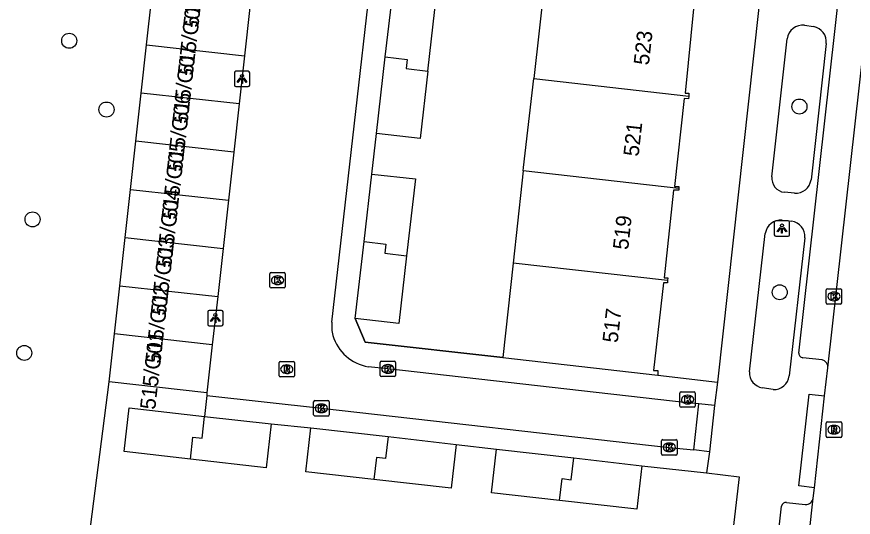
# Model space of a CAD drawing. Extents: x 161928 to 163055, y 386475 to 387428.
# Drawn here: x 162064.3 to 162118.7, y 387186.8 to 387219.4 of the extents above; entities that cross this region are included whole.
import ezdxf

# ---------------------------------------------------------------- set-up
doc = ezdxf.new("R2010")
doc.units = 0
for name, color, linetype in [('IMGEO_Boom', 7, 'Continuous'), ('IMGEO_Groenvoorziening', 7, 'Continuous'), ('IMGEO_Hek', 7, 'Continuous'), ('IMGEO_Kolk', 7, 'Continuous'), ('IMGEO_Lichtpunt', 7, 'Continuous'), ('IMGEO_Muur', 7, 'Continuous'), ('IMGEO_Pand', 7, 'Continuous'), ('IMGEO_Pand_nummerreeks', 7, 'Continuous'), ('IMGEO_Rijbaan_lokaal_open', 7, 'Continuous'), ('IMGEO_Rioolput', 7, 'Continuous'), ('IMGEO_Voetpad_open', 7, 'Continuous')]:
    doc.layers.add(name, color=color, linetype=linetype)

msp = doc.modelspace()

# ---------------------------------------------------------------- linework, layer by layer
at = {"layer": 'IMGEO_Boom'}
for centre in [(162067.701, 387217.819), (162115.218, 387213.535), (162070.128, 387213.341), (162065.315, 387206.188), (162113.936, 387201.441), (162064.776, 387197.492)]:
    msp.add_circle(centre, 0.489, dxfattribs=at)
at = {"layer": 'IMGEO_Groenvoorziening'}
msp.add_lwpolyline([(162068.587, 387182.257), (162070.297, 387195.615)], dxfattribs=at)
at = {"layer": 'IMGEO_Hek'}
msp.add_lwpolyline([(162068.587, 387182.257), (162070.297, 387195.615)], dxfattribs=at)
at = {"layer": 'IMGEO_Kolk'}
for p, q in [((162080.761, 387201.8), (162080.761, 387202.652)), ((162080.836, 387202.726), (162081.688, 387202.726)), ((162081.762, 387202.652), (162081.762, 387201.8)), ((162081.249, 387202.506), (162081.274, 387202.506)), ((162081.688, 387201.726), (162080.836, 387201.726)), ((162081.272, 387201.946), (162081.247, 387201.946)), ((162116.966, 387200.745), (162116.966, 387201.597)), ((162117.041, 387201.671), (162117.893, 387201.671)), ((162117.454, 387201.451), (162117.479, 387201.451)), ((162117.967, 387201.597), (162117.967, 387200.745)), ((162117.893, 387200.671), (162117.041, 387200.671)), ((162117.477, 387200.891), (162117.452, 387200.891)), ((162087.942, 387196.023), (162087.942, 387196.875)), ((162088.017, 387196.949), (162088.869, 387196.949)), ((162088.43, 387196.729), (162088.455, 387196.729)), ((162088.943, 387196.875), (162088.943, 387196.023)), ((162088.453, 387196.169), (162088.428, 387196.169)), ((162088.869, 387195.949), (162088.017, 387195.949)), ((162107.518, 387194.954), (162108.37, 387194.954)), ((162083.683, 387194.385), (162084.535, 387194.385)), ((162107.443, 387194.028), (162107.443, 387194.88)), ((162107.931, 387194.734), (162107.956, 387194.734)), ((162108.444, 387194.88), (162108.444, 387194.028)), ((162083.608, 387193.459), (162083.608, 387194.311)), ((162084.096, 387194.165), (162084.121, 387194.165)), ((162084.609, 387194.311), (162084.609, 387193.459)), ((162108.37, 387193.954), (162107.518, 387193.954)), ((162107.954, 387194.174), (162107.929, 387194.174)), ((162084.535, 387193.385), (162083.683, 387193.385)), ((162084.119, 387193.605), (162084.094, 387193.605)), ((162106.252, 387190.918), (162106.252, 387191.77)), ((162106.327, 387191.844), (162107.179, 387191.844)), ((162107.253, 387191.77), (162107.253, 387190.918)), ((162106.74, 387191.624), (162106.765, 387191.624)), ((162107.179, 387190.844), (162106.327, 387190.844)), ((162106.763, 387191.064), (162106.738, 387191.064))]:
    msp.add_line(p, q, dxfattribs=at)
for points in [[(162080.761, 387201.8), (162080.761, 387202.652)], [(162080.836, 387202.726), (162081.688, 387202.726)], [(162081.762, 387202.652), (162081.762, 387201.8)], [(162081.082, 387202.426), (162081.205, 387202.426), (162081.205, 387202.275), (162081.335, 387202.426), (162081.499, 387202.426), (162081.353, 387202.275), (162081.506, 387202.026), (162081.354, 387202.026), (162081.269, 387202.19), (162081.205, 387202.123), (162081.205, 387202.026), (162081.082, 387202.026), (162081.082, 387202.426)], [(162081.688, 387201.726), (162080.836, 387201.726)], [(162116.966, 387200.745), (162116.966, 387201.597)], [(162117.041, 387201.671), (162117.893, 387201.671)], [(162117.967, 387201.597), (162117.967, 387200.745)], [(162117.287, 387201.371), (162117.41, 387201.371), (162117.41, 387201.22), (162117.54, 387201.371), (162117.704, 387201.371), (162117.558, 387201.22), (162117.711, 387200.971), (162117.559, 387200.971), (162117.474, 387201.135), (162117.41, 387201.068), (162117.41, 387200.971), (162117.287, 387200.971), (162117.287, 387201.371)], [(162117.893, 387200.671), (162117.041, 387200.671)], [(162087.942, 387196.023), (162087.942, 387196.875)], [(162088.017, 387196.949), (162088.869, 387196.949)], [(162088.263, 387196.649), (162088.386, 387196.649), (162088.386, 387196.498), (162088.516, 387196.649), (162088.68, 387196.649), (162088.534, 387196.498), (162088.687, 387196.249), (162088.535, 387196.249), (162088.45, 387196.413), (162088.386, 387196.346), (162088.386, 387196.249), (162088.263, 387196.249), (162088.263, 387196.649)], [(162088.943, 387196.875), (162088.943, 387196.023)], [(162088.869, 387195.949), (162088.017, 387195.949)], [(162107.518, 387194.954), (162108.37, 387194.954)], [(162083.683, 387194.385), (162084.535, 387194.385)], [(162107.443, 387194.028), (162107.443, 387194.88)], [(162107.764, 387194.654), (162107.887, 387194.654), (162107.887, 387194.503), (162108.017, 387194.654), (162108.181, 387194.654), (162108.035, 387194.503), (162108.188, 387194.254), (162108.036, 387194.254), (162107.951, 387194.418), (162107.887, 387194.351), (162107.887, 387194.254), (162107.764, 387194.254), (162107.764, 387194.654)], [(162108.444, 387194.88), (162108.444, 387194.028)], [(162083.608, 387193.459), (162083.608, 387194.311)], [(162083.929, 387194.085), (162084.052, 387194.085), (162084.052, 387193.934), (162084.182, 387194.085), (162084.346, 387194.085), (162084.2, 387193.934), (162084.353, 387193.685), (162084.201, 387193.685), (162084.116, 387193.849), (162084.052, 387193.782), (162084.052, 387193.685), (162083.929, 387193.685), (162083.929, 387194.085)], [(162084.609, 387194.311), (162084.609, 387193.459)], [(162108.37, 387193.954), (162107.518, 387193.954)], [(162084.535, 387193.385), (162083.683, 387193.385)], [(162106.252, 387190.918), (162106.252, 387191.77)], [(162106.327, 387191.844), (162107.179, 387191.844)], [(162107.253, 387191.77), (162107.253, 387190.918)], [(162106.573, 387191.544), (162106.696, 387191.544), (162106.696, 387191.393), (162106.826, 387191.544), (162106.99, 387191.544), (162106.844, 387191.393), (162106.997, 387191.144), (162106.845, 387191.144), (162106.76, 387191.308), (162106.696, 387191.241), (162106.696, 387191.144), (162106.573, 387191.144), (162106.573, 387191.544)], [(162107.179, 387190.844), (162106.327, 387190.844)]]:
    msp.add_lwpolyline(points, dxfattribs=at)
for centre, start, end in [((162080.838, 387202.65), 91.552, 178.448), ((162080.838, 387202.65), 91.552, 178.448), ((162081.686, 387202.65), 1.552, 88.448), ((162081.686, 387202.65), 1.552, 88.448), ((162080.838, 387201.802), 181.552, 268.448), ((162080.838, 387201.802), 181.552, 268.448), ((162081.686, 387201.802), 271.552, 358.448), ((162081.686, 387201.802), 271.552, 358.448), ((162117.043, 387201.595), 91.552, 178.448), ((162117.043, 387201.595), 91.552, 178.448), ((162117.891, 387201.595), 1.552, 88.448), ((162117.891, 387201.595), 1.552, 88.448), ((162117.043, 387200.747), 181.552, 268.448), ((162117.043, 387200.747), 181.552, 268.448), ((162117.891, 387200.747), 271.552, 358.448), ((162117.891, 387200.747), 271.552, 358.448), ((162088.019, 387196.873), 91.552, 178.448), ((162088.019, 387196.873), 91.552, 178.448), ((162088.867, 387196.873), 1.552, 88.448), ((162088.867, 387196.873), 1.552, 88.448), ((162088.019, 387196.025), 181.552, 268.448), ((162088.019, 387196.025), 181.552, 268.448), ((162088.867, 387196.025), 271.552, 358.448), ((162088.867, 387196.025), 271.552, 358.448), ((162107.52, 387194.878), 91.552, 178.448), ((162107.52, 387194.878), 91.552, 178.448), ((162108.368, 387194.878), 1.552, 88.448), ((162108.368, 387194.878), 1.552, 88.448), ((162083.685, 387194.309), 91.552, 178.448), ((162083.685, 387194.309), 91.552, 178.448), ((162084.533, 387194.309), 1.552, 88.448), ((162084.533, 387194.309), 1.552, 88.448), ((162107.52, 387194.03), 181.552, 268.448), ((162107.52, 387194.03), 181.552, 268.448), ((162108.368, 387194.03), 271.552, 358.448), ((162108.368, 387194.03), 271.552, 358.448), ((162083.685, 387193.461), 181.552, 268.448), ((162083.685, 387193.461), 181.552, 268.448), ((162084.533, 387193.461), 271.552, 358.448), ((162084.533, 387193.461), 271.552, 358.448), ((162106.329, 387191.768), 91.552, 178.448), ((162106.329, 387191.768), 91.552, 178.448), ((162107.177, 387191.768), 1.552, 88.448), ((162107.177, 387191.768), 1.552, 88.448), ((162106.329, 387190.92), 181.552, 268.448), ((162106.329, 387190.92), 181.552, 268.448), ((162107.177, 387190.92), 271.552, 358.448), ((162107.177, 387190.92), 271.552, 358.448)]:
    msp.add_arc(centre, 0.0765, start, end, dxfattribs=at)
for centre, major_axis, ratio, start_param, end_param in [((162081.248, 387202.226), (-0.387, 0.002), 0.722429, 4.712389, 7.853982), ((162081.273, 387202.226), (-0.39, 0.002), 0.717154, 1.570796, 4.712389), ((162117.453, 387201.171), (-0.387, 0.002), 0.722429, 4.712389, 7.853982), ((162117.478, 387201.171), (-0.39, 0.002), 0.717154, 1.570796, 4.712389), ((162088.429, 387196.449), (-0.387, 0.002), 0.722429, 4.712389, 7.853982), ((162088.454, 387196.449), (-0.39, 0.002), 0.717154, 1.570796, 4.712389), ((162107.93, 387194.454), (-0.387, 0.002), 0.722429, 4.712389, 7.853982), ((162107.955, 387194.454), (-0.39, 0.002), 0.717154, 1.570796, 4.712389), ((162084.095, 387193.885), (-0.387, 0.002), 0.722429, 4.712389, 7.853982), ((162084.12, 387193.885), (-0.39, 0.002), 0.717154, 1.570796, 4.712389), ((162106.739, 387191.344), (-0.387, 0.002), 0.722429, 4.712389, 7.853982), ((162106.764, 387191.344), (-0.39, 0.002), 0.717154, 1.570796, 4.712389)]:
    msp.add_ellipse(centre, major_axis=major_axis, ratio=ratio, start_param=start_param, end_param=end_param, dxfattribs=at)
at = {"layer": 'IMGEO_Lichtpunt'}
for p, q in [((162078.449, 387215.735), (162078.449, 387214.928)), ((162078.449, 387215.735), (162078.449, 387214.928)), ((162079.351, 387215.83), (162078.543, 387215.83)), ((162079.351, 387215.83), (162078.543, 387215.83)), ((162079.445, 387214.928), (162079.445, 387215.735)), ((162079.445, 387214.928), (162079.445, 387215.735)), ((162078.543, 387214.834), (162079.351, 387214.834)), ((162078.543, 387214.834), (162079.351, 387214.834)), ((162113.581, 387205.995), (162113.581, 387205.188)), ((162113.581, 387205.995), (162113.581, 387205.188)), ((162114.483, 387206.09), (162113.675, 387206.09)), ((162114.483, 387206.09), (162113.675, 387206.09)), ((162114.577, 387205.188), (162114.577, 387205.995)), ((162114.577, 387205.188), (162114.577, 387205.995)), ((162113.675, 387205.094), (162114.483, 387205.094)), ((162113.675, 387205.094), (162114.483, 387205.094)), ((162076.715, 387200.161), (162076.715, 387199.354)), ((162076.715, 387200.161), (162076.715, 387199.354)), ((162077.617, 387200.256), (162076.809, 387200.256)), ((162077.617, 387200.256), (162076.809, 387200.256)), ((162077.711, 387199.354), (162077.711, 387200.161)), ((162077.711, 387199.354), (162077.711, 387200.161)), ((162076.809, 387199.26), (162077.617, 387199.26)), ((162076.809, 387199.26), (162077.617, 387199.26))]:
    msp.add_line(p, q, dxfattribs=at)
for points in [[(162078.823, 387215.399), (162078.862, 387215.371), (162078.674, 387215.109), (162078.636, 387215.136), (162078.823, 387215.399)], [(162078.925, 387215.351), (162078.972, 387215.351), (162078.972, 387215.029), (162078.925, 387215.029), (162078.925, 387215.351)], [(162079.035, 387215.371), (162079.073, 387215.398), (162079.26, 387215.136), (162079.221, 387215.108), (162079.035, 387215.371)], [(162113.955, 387205.659), (162113.994, 387205.631), (162113.806, 387205.369), (162113.768, 387205.396), (162113.955, 387205.659)], [(162114.057, 387205.611), (162114.104, 387205.611), (162114.104, 387205.289), (162114.057, 387205.289), (162114.057, 387205.611)], [(162114.167, 387205.631), (162114.205, 387205.658), (162114.392, 387205.396), (162114.353, 387205.368), (162114.167, 387205.631)], [(162077.089, 387199.825), (162077.128, 387199.797), (162076.94, 387199.535), (162076.902, 387199.562), (162077.089, 387199.825)], [(162077.301, 387199.797), (162077.339, 387199.824), (162077.526, 387199.562), (162077.487, 387199.534), (162077.301, 387199.797)], [(162077.191, 387199.777), (162077.238, 387199.777), (162077.238, 387199.455), (162077.191, 387199.455), (162077.191, 387199.777)]]:
    msp.add_lwpolyline(points, dxfattribs=at)
for centre in [(162078.948, 387215.533), (162114.08, 387205.793), (162077.214, 387199.959)]:
    msp.add_circle(centre, 0.0994, dxfattribs=at)
for centre, start, end in [((162078.543, 387215.735), 90, 180), ((162078.543, 387215.735), 90, 180), ((162079.351, 387215.735), 0, 90), ((162079.351, 387215.735), 0, 90), ((162078.543, 387214.928), 180, 270), ((162078.543, 387214.928), 180, 270), ((162079.351, 387214.928), 270, 0), ((162079.351, 387214.928), 270, 360), ((162113.675, 387205.995), 90, 180), ((162113.675, 387205.995), 90, 180), ((162114.483, 387205.995), 0, 90), ((162114.483, 387205.995), 0, 90), ((162113.675, 387205.188), 180, 270), ((162113.675, 387205.188), 180, 270), ((162114.483, 387205.188), 270, 0), ((162114.483, 387205.188), 270, 360), ((162076.809, 387200.161), 90, 180), ((162076.809, 387200.161), 90, 180), ((162077.617, 387200.161), 0, 90), ((162077.617, 387200.161), 0, 90), ((162076.809, 387199.354), 180, 270), ((162076.809, 387199.354), 180, 270), ((162077.617, 387199.354), 270, 0), ((162077.617, 387199.354), 270, 360)]:
    msp.add_arc(centre, 0.0946, start, end, dxfattribs=at)
at = {"layer": 'IMGEO_Muur'}
for points in [[(162086.313, 387199.742), (162086.952, 387198.198), (162095.919, 387197.192)], [(162104.967, 387190.151), (162109.166, 387189.675)], [(162109.166, 387189.675), (162111.295, 387189.434), (162110.193, 387179.937)]]:
    msp.add_lwpolyline(points, dxfattribs=at)
at = {"layer": 'IMGEO_Pand'}
for points in [[(162088.269, 387216.764), (162088.772, 387221.155)], [(162091.036, 387215.843), (162091.607, 387220.831), (162088.772, 387221.155)], [(162098.61, 387221.387), (162097.925, 387215.356)], [(162072.738, 387217.553), (162073.087, 387220.69)], [(162079.459, 387219.98), (162079.11, 387216.844)], [(162108.653, 387220.255), (162108.648, 387220.107), (162108.356, 387220.117), (162107.786, 387214.406), (162108.02, 387214.398), (162108.013, 387214.22)], [(162072.389, 387214.417), (162072.738, 387217.553)], [(162072.738, 387217.553), (162079.11, 387216.844)], [(162079.11, 387216.844), (162078.76, 387213.707)], [(162087.699, 387211.782), (162088.269, 387216.764)], [(162088.269, 387216.764), (162089.687, 387216.602), (162089.619, 387216.005), (162091.036, 387215.843)], [(162091.036, 387215.843), (162090.534, 387211.457), (162087.699, 387211.782)], [(162097.243, 387209.344), (162097.268, 387209.568), (162097.925, 387215.356)], [(162097.925, 387215.356), (162108.013, 387214.22)], [(162072.04, 387211.28), (162072.389, 387214.417)], [(162078.76, 387213.707), (162072.389, 387214.417)], [(162108.013, 387214.22), (162108.007, 387214.042), (162107.718, 387214.052), (162107.092, 387208.333), (162107.381, 387208.322), (162107.377, 387208.202)], [(162078.76, 387213.707), (162078.411, 387210.571)], [(162071.691, 387208.144), (162072.04, 387211.28)], [(162078.411, 387210.571), (162072.04, 387211.28)], [(162078.411, 387210.571), (162078.062, 387207.434)], [(162086.885, 387204.741), (162087.389, 387209.143)], [(162087.389, 387209.143), (162090.232, 387208.818), (162089.66, 387203.819)], [(162097.243, 387209.344), (162097.157, 387208.548), (162096.59, 387203.345)], [(162107.377, 387208.202), (162097.243, 387209.344)], [(162071.342, 387205.007), (162071.691, 387208.144)], [(162071.691, 387208.144), (162078.062, 387207.434)], [(162107.377, 387208.202), (162107.373, 387208.087), (162107.033, 387208.099), (162106.417, 387202.384), (162106.647, 387202.375), (162106.641, 387202.212)], [(162078.062, 387207.434), (162077.713, 387204.298)], [(162070.993, 387201.87), (162071.342, 387205.007)], [(162071.342, 387205.007), (162077.713, 387204.298)], [(162086.313, 387199.742), (162086.885, 387204.741)], [(162086.885, 387204.741), (162088.307, 387204.578), (162088.238, 387203.981), (162089.66, 387203.819)], [(162077.713, 387204.298), (162077.363, 387201.161)], [(162089.66, 387203.819), (162089.156, 387199.417), (162086.313, 387199.742)], [(162096.59, 387203.345), (162095.919, 387197.192)], [(162106.641, 387202.212), (162096.59, 387203.345)], [(162106.641, 387202.212), (162106.635, 387202.049), (162106.364, 387202.058), (162105.728, 387196.356), (162106.01, 387196.345), (162105.999, 387196.053)], [(162070.644, 387198.734), (162070.993, 387201.87)], [(162070.993, 387201.87), (162077.363, 387201.161)], [(162077.363, 387201.161), (162077.014, 387198.025)], [(162070.297, 387195.615), (162070.644, 387198.734)], [(162077.014, 387198.025), (162070.644, 387198.734)], [(162077.014, 387198.025), (162076.665, 387194.888)], [(162095.919, 387197.192), (162105.999, 387196.053)], [(162076.665, 387194.888), (162070.297, 387195.615)], [(162075.594, 387190.582), (162071.273, 387191.076), (162071.599, 387193.922), (162076.508, 387193.36)], [(162075.594, 387190.582), (162075.757, 387192.005), (162076.354, 387191.936), (162076.508, 387193.36)], [(162076.508, 387193.36), (162080.836, 387192.865)], [(162080.836, 387192.865), (162080.51, 387190.019), (162075.594, 387190.582)], [(162087.526, 387189.254), (162083.103, 387189.76), (162083.43, 387192.62)], [(162083.43, 387192.62), (162088.45, 387192.046)], [(162088.45, 387192.046), (162088.287, 387190.616), (162087.69, 387190.684), (162087.526, 387189.254)], [(162088.45, 387192.046), (162092.876, 387191.539)], [(162092.876, 387191.539), (162092.549, 387188.68), (162087.526, 387189.254)], [(162099.609, 387187.884), (162095.175, 387188.391), (162095.5, 387191.234)], [(162095.5, 387191.234), (162100.53, 387190.659)], [(162099.609, 387187.884), (162099.771, 387189.306), (162100.368, 387189.238), (162100.53, 387190.659)], [(162100.53, 387190.659), (162104.967, 387190.151)], [(162104.967, 387190.151), (162104.642, 387187.308), (162099.609, 387187.884)]]:
    msp.add_lwpolyline(points, dxfattribs=at)
at = {"layer": 'IMGEO_Rijbaan_lokaal_open'}
for points in [[(162117.072, 387196.521), (162123.558, 387254.485), (162123.853, 387257.116)], [(162084.801, 387199.489), (162088.807, 387234.762), (162081.205, 387235.663)], [(162108.67, 387194.184), (162107.906, 387194.252), (162088.443, 387196.449), (162087.159, 387196.59)], [(162116.857, 387194.692), (162117.072, 387196.521)], [(162076.665, 387194.888), (162076.647, 387194.71)], [(162076.647, 387194.71), (162084.109, 387193.885), (162106.753, 387191.344), (162108.358, 387191.174)], [(162116.195, 387188.705), (162116.857, 387194.692)], [(162108.358, 387191.174), (162108.67, 387194.184)], [(162109.7, 387194.065), (162108.67, 387194.184)], [(162109.7, 387194.065), (162109.367, 387191.043)], [(162109.367, 387191.043), (162108.358, 387191.174)], [(162116.121, 387188.038), (162116.195, 387188.705)], [(162114.042, 387169.308), (162116.121, 387188.038)]]:
    msp.add_lwpolyline(points, dxfattribs=at)
for centre, radius, start, end in [((162087.262, 387199.214), 2.476, 173.626, 193.8796), ((162087.652, 387199.468), 2.92, 196.8812, 260.2797)]:
    msp.add_arc(centre, radius, start, end, dxfattribs=at)
at = {"layer": 'IMGEO_Rioolput'}
for p, q in [((162081.36, 387196.007), (162081.36, 387196.859)), ((162081.435, 387196.933), (162082.287, 387196.933)), ((162081.848, 387196.713), (162081.873, 387196.713)), ((162082.361, 387196.859), (162082.361, 387196.007)), ((162081.871, 387196.153), (162081.846, 387196.153)), ((162082.287, 387195.933), (162081.435, 387195.933)), ((162116.967, 387192.069), (162116.967, 387192.921)), ((162117.042, 387192.995), (162117.894, 387192.995)), ((162117.455, 387192.775), (162117.48, 387192.775)), ((162117.968, 387192.921), (162117.968, 387192.069)), ((162117.478, 387192.215), (162117.453, 387192.215)), ((162117.894, 387191.995), (162117.042, 387191.995))]:
    msp.add_line(p, q, dxfattribs=at)
for points in [[(162081.36, 387196.007), (162081.36, 387196.859)], [(162081.435, 387196.933), (162082.287, 387196.933)], [(162081.949, 387196.631), (162081.697, 387196.633), (162081.697, 387196.233)], [(162081.875, 387196.552), (162081.821, 387196.552), (162081.821, 387196.471)], [(162082.361, 387196.859), (162082.361, 387196.007)], [(162081.697, 387196.233), (162081.821, 387196.233), (162081.821, 387196.395), (162081.832, 387196.395)], [(162081.821, 387196.471), (162081.873, 387196.471)], [(162081.879, 387196.366), (162081.95, 387196.233), (162082.09, 387196.233), (162082.025, 387196.359)], [(162082.287, 387195.933), (162081.435, 387195.933)], [(162116.967, 387192.069), (162116.967, 387192.921)], [(162117.042, 387192.995), (162117.894, 387192.995)], [(162117.968, 387192.921), (162117.968, 387192.069)], [(162117.556, 387192.693), (162117.304, 387192.695), (162117.304, 387192.295)], [(162117.304, 387192.295), (162117.428, 387192.295), (162117.428, 387192.457), (162117.439, 387192.457)], [(162117.482, 387192.614), (162117.428, 387192.614), (162117.428, 387192.533)], [(162117.428, 387192.533), (162117.48, 387192.533)], [(162117.486, 387192.428), (162117.557, 387192.295), (162117.697, 387192.295), (162117.632, 387192.421)], [(162117.894, 387191.995), (162117.042, 387191.995)]]:
    msp.add_lwpolyline(points, dxfattribs=at)
for centre, radius, start, end in [((162081.437, 387196.857), 0.0765, 91.552, 178.448), ((162081.437, 387196.857), 0.0765, 91.552, 178.448), ((162081.881, 387196.456), 0.0964, 77.0061, 93.1865), ((162081.895, 387196.513), 0.0378, 276.6634, 79.6772), ((162081.948, 387196.521), 0.109, 350.3612, 89.416), ((162082.285, 387196.857), 0.0765, 1.552, 88.448), ((162082.285, 387196.857), 0.0765, 1.552, 88.448), ((162081.437, 387196.009), 0.0765, 181.552, 268.448), ((162081.437, 387196.009), 0.0765, 181.552, 268.448), ((162081.831, 387196.342), 0.0533, 26.0293, 88.6989), ((162081.857, 387196.66), 0.19, 274.7715, 282.9687), ((162081.946, 387196.521), 0.112, 277.5842, 350.9817), ((162081.93, 387196.306), 0.108, 29.5134, 73.7905), ((162082.285, 387196.009), 0.0765, 271.552, 358.448), ((162082.285, 387196.009), 0.0765, 271.552, 358.448), ((162117.044, 387192.919), 0.0765, 91.552, 178.448), ((162117.044, 387192.919), 0.0765, 91.552, 178.448), ((162117.892, 387192.919), 0.0765, 1.552, 88.448), ((162117.892, 387192.919), 0.0765, 1.552, 88.448), ((162117.438, 387192.404), 0.0533, 26.0293, 88.6989), ((162117.464, 387192.722), 0.19, 274.7715, 282.9687), ((162117.488, 387192.518), 0.0964, 77.0061, 93.1865), ((162117.502, 387192.575), 0.0378, 276.6634, 79.6772), ((162117.555, 387192.583), 0.109, 350.3612, 89.416), ((162117.553, 387192.583), 0.112, 277.5842, 350.9817), ((162117.537, 387192.368), 0.108, 29.5134, 73.7905), ((162117.044, 387192.071), 0.0765, 181.552, 268.448), ((162117.044, 387192.071), 0.0765, 181.552, 268.448), ((162117.892, 387192.071), 0.0765, 271.552, 358.448), ((162117.892, 387192.071), 0.0765, 271.552, 358.448)]:
    msp.add_arc(centre, radius, start, end, dxfattribs=at)
for centre, major_axis, ratio, start_param, end_param in [((162081.847, 387196.433), (-0.387, 0.002), 0.722429, 4.712389, 7.853982), ((162081.872, 387196.433), (-0.39, 0.002), 0.717154, 1.570796, 4.712389), ((162117.454, 387192.495), (-0.387, 0.002), 0.722429, 4.712389, 7.853982), ((162117.479, 387192.495), (-0.39, 0.002), 0.717154, 1.570796, 4.712389)]:
    msp.add_ellipse(centre, major_axis=major_axis, ratio=ratio, start_param=start_param, end_param=end_param, dxfattribs=at)
at = {"layer": 'IMGEO_Voetpad_open'}
for points in [[(162115.182, 387197.475), (162121.574, 387254.719), (162121.808, 387256.578)], [(162113.903, 387232.017), (162109.887, 387195.59)], [(162115.546, 387218.826), (162116.137, 387218.741)], [(162113.429, 387208.967), (162114.421, 387217.954)], [(162116.96, 387217.638), (162115.973, 387208.764)], [(162087.389, 387209.143), (162087.699, 387211.782)], [(162114.899, 387207.903), (162114.239, 387207.95)], [(162114.089, 387206.133), (162114.704, 387206.069)], [(162111.964, 387196.251), (162112.998, 387205.271)], [(162115.566, 387204.997), (162114.545, 387195.999)], [(162095.919, 387197.192), (162086.952, 387198.198), (162086.313, 387199.742)], [(162116.691, 387197.047), (162115.441, 387197.18)], [(162105.999, 387196.053), (162109.887, 387195.59)], [(162109.887, 387195.59), (162109.7, 387194.065)], [(162113.507, 387195.116), (162112.804, 387195.219)], [(162076.647, 387194.71), (162076.508, 387193.36)], [(162116.195, 387188.705), (162115.17, 387188.837), (162115.85, 387194.803), (162116.857, 387194.692)], [(162080.836, 387192.865), (162083.43, 387192.62)], [(162092.876, 387191.539), (162095.5, 387191.234)], [(162109.367, 387191.043), (162109.166, 387189.675)], [(162104.967, 387190.151), (162109.166, 387189.675)], [(162109.166, 387189.675), (162111.295, 387189.434), (162110.193, 387179.937), (162109.099, 387169.955), (162108.814, 387167.351), (162108.8, 387167.253), (162108.763, 387167.071), (162108.709, 387166.894), (162108.639, 387166.722), (162108.555, 387166.557), (162108.456, 387166.401), (162108.343, 387166.254), (162108.218, 387166.117), (162108.081, 387165.992), (162107.934, 387165.88)], [(162112.13, 387170.209), (162112.905, 387177.165), (162114.06, 387187.522)], [(162114.374, 387187.755), (162115.6, 387187.627)]]:
    msp.add_lwpolyline(points, dxfattribs=at)
for centre, radius, start, end in [((162115.443, 387217.797), 1.034, 84.2752, 171.2842), ((162115.965, 387217.754), 1.002, 353.3468, 80.1098), ((162114.351, 387208.87), 0.927, 173.9943, 263.0776), ((162114.981, 387208.901), 1.002, 265.3215, 352.1151), ((162113.993, 387205.133), 1.004, 84.513, 172.1116), ((162114.582, 387205.088), 0.989, 354.7213, 82.8845), ((162115.454, 387197.453), 0.273, 175.3349, 267.2291), ((162116.589, 387196.572), 0.486, 353.9809, 77.8534), ((162112.967, 387196.21), 1.004, 177.6398, 260.6482), ((162113.572, 387196.091), 0.978, 266.1987, 354.5752), ((162115.635, 387188.118), 0.492, 265.8975, 350.64), ((162114.346, 387187.464), 0.292, 84.5906, 168.5631)]:
    msp.add_arc(centre, radius, start, end, dxfattribs=at)

# ---------------------------------------------------------------- texts
at = {"layer": 'IMGEO_Pand_nummerreeks'}
for s, rotation, p in [('515/G09', 83.5631, (162076.103, 387218.656)), ('515/G08', 83.5631, (162075.751, 387215.538)), ('523', 83.6032, (162105.417, 387216.197)), ('515/G07', 83.5631, (162075.398, 387212.41)), ('515/G06', 83.5631, (162075.045, 387209.285)), ('521', 83.6032, (162104.749, 387210.252)), ('515/G05', 83.5631, (162074.693, 387206.16)), ('515/G04', 83.5631, (162074.34, 387203.035)), ('519', 83.6032, (162104.068, 387204.173)), ('515/G03', 83.5631, (162073.988, 387199.91)), ('515/G02', 83.5631, (162073.634, 387196.778)), ('517', 83.6032, (162103.389, 387198.116)), ('515/G01', 83.5631, (162073.295, 387193.769))]:
    msp.add_text(s, height=1, rotation=rotation, dxfattribs=at).set_placement(p)

doc.saveas('drawing.dxf')
